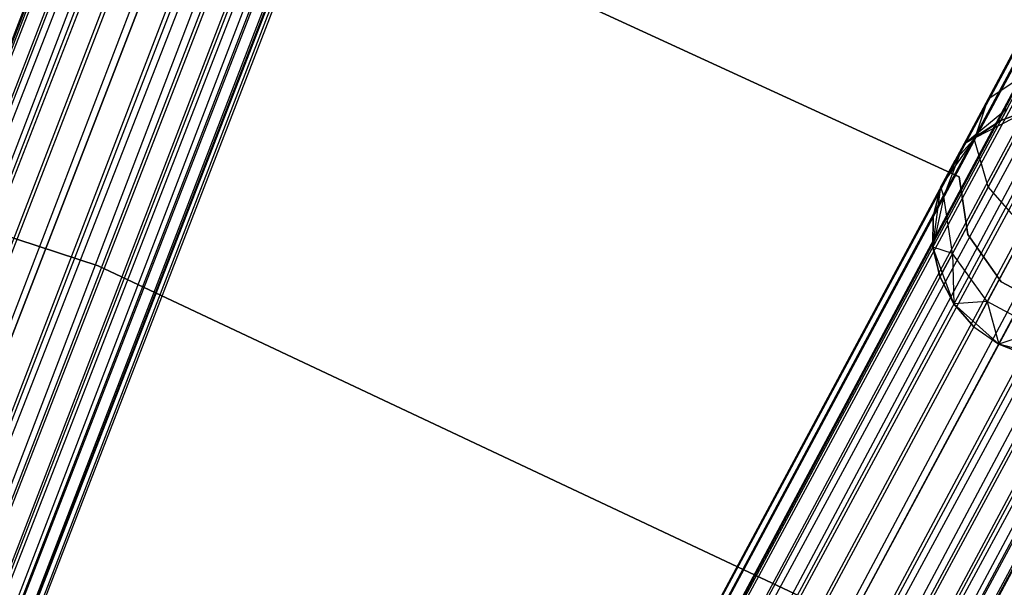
# Model space of a CAD drawing. Extents: x -189 to 189, y -189 to 189.
# Tile 295 of 338: x 20.37 to 28.16, y 50.39 to 54.88. Entities that reach past the tile are written whole.
import ezdxf

# ---------------------------------------------------------------- set-up
doc = ezdxf.new("R2010")
doc.units = 0
doc.header["$LTSCALE"] = 25.4
doc.layers.get('0').update_dxf_attribs({"linetype": 'CONTINUOUS'})

# ---------------------------------------------------------------- blocks, each defined once
blk = doc.blocks.new('NL2500012474_STL')
at = {"color": 0}
for p, q in [((206.1557, 40.6176, 176.9319), (251.2399, 157.4633, 177.3795)), ((206.1557, 40.6176, 176.9319), (251.2399, 157.4633, 177.3795)), ((251.2937, 157.4424, 177.8546), (206.1557, 40.6176, 178.0681)), ((251.2937, 157.4424, 177.8546), (206.1557, 40.6176, 178.0681)), ((206.1557, 40.6176, 176.9319), (251.3982, 157.4019, 176.9319)), ((206.1557, 40.6176, 176.9319), (251.3982, 157.4019, 176.9319)), ((206.3047, 40.5598, 176.7515), (251.3982, 157.4019, 176.9319)), ((206.3047, 40.5598, 176.7515), (251.3982, 157.4019, 176.9319)), ((206.4897, 40.4882, 176.6146), (251.3982, 157.4019, 176.9319)), ((206.4897, 40.4882, 176.6146), (251.3982, 157.4019, 176.9319)), ((251.5472, 157.3442, 178.2485), (206.1557, 40.6176, 178.0681)), ((251.5472, 157.3442, 178.2485), (206.1557, 40.6176, 178.0681)), ((251.5472, 157.3442, 178.2485), (206.3047, 40.5598, 178.2485)), ((251.5472, 157.3442, 178.2485), (206.3047, 40.5598, 178.2485)), ((251.7323, 157.2725, 176.6146), (206.4897, 40.4882, 176.6146)), ((251.7323, 157.2725, 176.6146), (206.4897, 40.4882, 176.6146)), ((206.6999, 40.4067, 176.5291), (251.7323, 157.2725, 176.6146)), ((206.6999, 40.4067, 176.5291), (251.7323, 157.2725, 176.6146)), ((206.9231, 40.3203, 176.5), (251.7323, 157.2725, 176.6146)), ((206.9231, 40.3203, 176.5), (251.7323, 157.2725, 176.6146)), ((251.9424, 157.1911, 178.4709), (206.3047, 40.5598, 178.2485)), ((251.9424, 157.1911, 178.4709), (206.3047, 40.5598, 178.2485)), ((251.9424, 157.1911, 178.4709), (206.4897, 40.4882, 178.3855)), ((251.9424, 157.1911, 178.4709), (206.4897, 40.4882, 178.3855)), ((251.9424, 157.1911, 178.4709), (206.6999, 40.4067, 178.4709)), ((251.9424, 157.1911, 178.4709), (206.6999, 40.4067, 178.4709)), ((252.1656, 157.1047, 178.5), (206.9231, 40.3203, 178.5)), ((252.1656, 157.1047, 178.5), (206.9231, 40.3203, 178.5)), ((206.9231, 40.3203, 176.5), (252.1656, 157.1047, 176.5)), ((206.9231, 40.3203, 176.5), (252.1656, 157.1047, 176.5)), ((207.1462, 40.2338, 176.5291), (252.1656, 157.1047, 176.5)), ((207.1462, 40.2338, 176.5291), (252.1656, 157.1047, 176.5)), ((207.3564, 40.1524, 176.6146), (252.1656, 157.1047, 176.5)), ((207.3564, 40.1524, 176.6146), (252.1656, 157.1047, 176.5)), ((252.3887, 157.0182, 178.4709), (207.1462, 40.2338, 178.4709)), ((252.3887, 157.0182, 178.4709), (207.1462, 40.2338, 178.4709)), ((252.5989, 156.9368, 176.6146), (207.3564, 40.1524, 176.6146)), ((252.5989, 156.9368, 176.6146), (207.3564, 40.1524, 176.6146)), ((252.5989, 156.9368, 176.6146), (207.5414, 40.0808, 176.7515)), ((252.5989, 156.9368, 176.6146), (207.5414, 40.0808, 176.7515)), ((252.5989, 156.9368, 176.6146), (207.6905, 40.023, 176.9319)), ((252.5989, 156.9368, 176.6146), (207.6905, 40.023, 176.9319)), ((252.7839, 156.8651, 178.2485), (207.1462, 40.2338, 178.4709)), ((252.7839, 156.8651, 178.2485), (207.1462, 40.2338, 178.4709)), ((252.7839, 156.8651, 178.2485), (207.3564, 40.1524, 178.3855)), ((252.7839, 156.8651, 178.2485), (207.3564, 40.1524, 178.3855)), ((252.7839, 156.8651, 178.2485), (207.5414, 40.0808, 178.2485)), ((252.7839, 156.8651, 178.2485), (207.5414, 40.0808, 178.2485)), ((253.0375, 156.7669, 177.8546), (207.5414, 40.0808, 178.2485)), ((253.0375, 156.7669, 177.8546), (207.5414, 40.0808, 178.2485)), ((252.933, 156.8074, 176.9319), (207.6905, 40.023, 176.9319)), ((252.933, 156.8074, 176.9319), (207.6905, 40.023, 176.9319)), ((253.0375, 156.7669, 177.8546), (207.6905, 40.023, 178.0681)), ((253.0375, 156.7669, 177.8546), (207.6905, 40.023, 178.0681)), ((252.933, 156.8074, 176.9319), (207.795, 39.9825, 177.1454)), ((252.933, 156.8074, 176.9319), (207.795, 39.9825, 177.1454)), ((253.0375, 156.7669, 177.8546), (207.795, 39.9825, 177.8546)), ((253.0375, 156.7669, 177.8546), (207.795, 39.9825, 177.8546)), ((253.0913, 156.746, 177.3795), (207.795, 39.9825, 177.8546)), ((253.0913, 156.746, 177.3795), (207.795, 39.9825, 177.8546)), ((252.933, 156.8074, 176.9319), (207.8488, 39.9617, 177.3795)), ((252.933, 156.8074, 176.9319), (207.8488, 39.9617, 177.3795)), ((253.0913, 156.746, 177.3795), (207.8488, 39.9617, 177.3795)), ((253.0913, 156.746, 177.3795), (207.8488, 39.9617, 177.6205)), ((253.0913, 156.746, 177.3795), (207.8488, 39.9617, 177.3795)), ((253.0913, 156.746, 177.3795), (207.8488, 39.9617, 177.6205)), ((270.1369, 148.9059, 177.3795), (210.8859, 38.5665, 177.6205)), ((270.1369, 148.9059, 177.3795), (210.8859, 38.5665, 177.3795)), ((270.1369, 148.9059, 177.3795), (210.8859, 38.5665, 177.6205)), ((270.1369, 148.9059, 177.3795), (210.8859, 38.5665, 177.3795)), ((270.1877, 148.8786, 177.8546), (210.8859, 38.5665, 177.6205)), ((270.1877, 148.8786, 177.8546), (210.8859, 38.5665, 177.6205)), ((210.9367, 38.5392, 177.1454), (270.1369, 148.9059, 177.3795)), ((210.9367, 38.5392, 177.1454), (270.1369, 148.9059, 177.3795)), ((270.1877, 148.8786, 177.8546), (210.9367, 38.5392, 177.8546)), ((270.1877, 148.8786, 177.8546), (210.9367, 38.5392, 177.8546)), ((211.0354, 38.4862, 176.9319), (270.1369, 148.9059, 177.3795)), ((211.0354, 38.4862, 176.9319), (270.1369, 148.9059, 177.3795)), ((270.1877, 148.8786, 177.8546), (211.0354, 38.4862, 178.0681)), ((270.1877, 148.8786, 177.8546), (211.0354, 38.4862, 178.0681)), ((211.0354, 38.4862, 176.9319), (270.2864, 148.8256, 176.9319)), ((211.0354, 38.4862, 176.9319), (270.2864, 148.8256, 176.9319)), ((211.1762, 38.4106, 176.7515), (270.2864, 148.8256, 176.9319)), ((211.1762, 38.4106, 176.7515), (270.2864, 148.8256, 176.9319)), ((211.351, 38.3167, 176.6146), (270.2864, 148.8256, 176.9319)), ((211.351, 38.3167, 176.6146), (270.2864, 148.8256, 176.9319)), ((270.4272, 148.75, 178.2485), (211.0354, 38.4862, 178.0681)), ((270.4272, 148.75, 178.2485), (211.0354, 38.4862, 178.0681)), ((270.4272, 148.75, 178.2485), (211.1762, 38.4106, 178.2485)), ((270.4272, 148.75, 178.2485), (211.1762, 38.4106, 178.2485)), ((270.602, 148.6561, 176.6146), (211.351, 38.3167, 176.6146)), ((270.602, 148.6561, 176.6146), (211.351, 38.3167, 176.6146)), ((211.5496, 38.2101, 176.5291), (270.602, 148.6561, 176.6146)), ((211.5496, 38.2101, 176.5291), (270.602, 148.6561, 176.6146)), ((211.7605, 38.0969, 176.5), (270.602, 148.6561, 176.6146)), ((211.7605, 38.0969, 176.5), (270.602, 148.6561, 176.6146)), ((270.8006, 148.5495, 178.4709), (211.1762, 38.4106, 178.2485)), ((270.8006, 148.5495, 178.4709), (211.1762, 38.4106, 178.2485)), ((270.8006, 148.5495, 178.4709), (211.351, 38.3167, 178.3855)), ((270.8006, 148.5495, 178.4709), (211.351, 38.3167, 178.3855)), ((270.8006, 148.5495, 178.4709), (211.5496, 38.2101, 178.4709)), ((270.8006, 148.5495, 178.4709), (211.5496, 38.2101, 178.4709)), ((271.0115, 148.4363, 178.5), (211.7605, 38.0969, 178.5)), ((271.0115, 148.4363, 178.5), (211.7605, 38.0969, 178.5)), ((211.7605, 38.0969, 176.5), (271.0115, 148.4363, 176.5)), ((211.7605, 38.0969, 176.5), (271.0115, 148.4363, 176.5)), ((211.9713, 37.9836, 176.5291), (271.0115, 148.4363, 176.5)), ((211.9713, 37.9836, 176.5291), (271.0115, 148.4363, 176.5)), ((212.1699, 37.877, 176.6146), (271.0115, 148.4363, 176.5)), ((212.1699, 37.877, 176.6146), (271.0115, 148.4363, 176.5)), ((271.2223, 148.3231, 178.4709), (211.9713, 37.9836, 178.4709)), ((271.2223, 148.3231, 178.4709), (211.9713, 37.9836, 178.4709)), ((271.4209, 148.2164, 176.6146), (212.1699, 37.877, 176.6146)), ((271.4209, 148.2164, 176.6146), (212.1699, 37.877, 176.6146)), ((271.4209, 148.2164, 176.6146), (212.3447, 37.7831, 176.7515)), ((271.4209, 148.2164, 176.6146), (212.3447, 37.7831, 176.7515)), ((271.4209, 148.2164, 176.6146), (212.4855, 37.7075, 176.9319)), ((271.4209, 148.2164, 176.6146), (212.4855, 37.7075, 176.9319)), ((271.5957, 148.1226, 178.2485), (211.9713, 37.9836, 178.4709)), ((271.5957, 148.1226, 178.2485), (211.9713, 37.9836, 178.4709)), ((271.5957, 148.1226, 178.2485), (212.1699, 37.877, 178.3855)), ((271.5957, 148.1226, 178.2485), (212.1699, 37.877, 178.3855)), ((271.5957, 148.1226, 178.2485), (212.3447, 37.7831, 178.2485)), ((271.5957, 148.1226, 178.2485), (212.3447, 37.7831, 178.2485)), ((271.7365, 148.0469, 176.9319), (212.4855, 37.7075, 176.9319)), ((271.7365, 148.0469, 176.9319), (212.4855, 37.7075, 176.9319)), ((271.7365, 148.0469, 176.9319), (212.5842, 37.6545, 177.1454)), ((271.7365, 148.0469, 176.9319), (212.5842, 37.6545, 177.1454)), ((271.8352, 147.9939, 177.8546), (212.3447, 37.7831, 178.2485)), ((271.8352, 147.9939, 177.8546), (212.3447, 37.7831, 178.2485)), ((271.8352, 147.9939, 177.8546), (212.4855, 37.7075, 178.0681)), ((271.8352, 147.9939, 177.8546), (212.4855, 37.7075, 178.0681)), ((271.8352, 147.9939, 177.8546), (212.5842, 37.6545, 177.8546)), ((271.8352, 147.9939, 177.8546), (212.5842, 37.6545, 177.8546)), ((271.886, 147.9666, 177.3795), (212.5842, 37.6545, 177.8546)), ((271.886, 147.9666, 177.3795), (212.5842, 37.6545, 177.8546)), ((214.0107, 56.04, 22), (219.1112, 53.6936, 22)), ((219.1112, 53.6936, 20), (214.0107, 56.04, 20)), ((219.1112, 53.6936, 20), (214.0107, 56.04, 20)), ((214.0107, 56.04, 22), (219.1112, 53.6936, 22)), ((212.3002, 52.9911, 20), (205.4924, 55.2031, 20)), ((205.4924, 55.2031, 22), (212.3002, 52.9911, 22)), ((205.4924, 55.2031, 22), (212.3002, 52.9911, 22)), ((212.3002, 52.9911, 20), (205.4924, 55.2031, 20)), ((219.629, 54.8483, 27.2364), (219.3405, 54.3111, 26.829)), ((219.629, 54.8483, 27.2364), (219.3405, 54.3111, 26.829)), ((219.5938, 54.6608, 27.6754), (219.2324, 53.9878, 27.165)), ((219.5938, 54.6608, 27.6754), (219.2324, 53.9878, 27.165)), ((219.3405, 54.3111, 26.829), (219.6398, 54.5096, 26.5125)), ((219.3405, 54.3111, 26.829), (219.6398, 54.5096, 26.5125)), ((219.762, 54.3994, 28.0393), (219.3402, 53.6138, 27.4435)), ((219.762, 54.3994, 28.0393), (219.3402, 53.6138, 27.4435)), ((219.3405, 54.3111, 26.829), (219.1478, 53.9521, 26.2192)), ((219.3405, 54.3111, 26.829), (219.1478, 53.9521, 26.2192)), ((219.2324, 53.9878, 27.165), (219.3405, 54.3111, 26.829)), ((219.2324, 53.9878, 27.165), (219.3405, 54.3111, 26.829)), ((219.1478, 53.9521, 26.2192), (219.4929, 54.2361, 26.048)), ((219.1478, 53.9521, 26.2192), (219.4929, 54.2361, 26.048)), ((219.2417, 54.005, 20), (219.6676, 54.2234, 20)), ((219.2417, 54.005, 20), (219.6676, 54.2234, 20)), ((219.4929, 54.2361, 26.048), (219.4413, 54.1401, 25.5)), ((219.4929, 54.2361, 26.048), (219.4413, 54.1401, 25.5)), ((219.6676, 54.2234, 25.5), (219.4413, 54.1401, 25.5)), ((219.4413, 54.1401, 25.5), (219.6676, 54.2234, 20)), ((219.4413, 54.1401, 25.5), (219.6676, 54.2234, 20)), ((219.6676, 54.2234, 25.5), (219.4413, 54.1401, 25.5)), ((219.4413, 54.1401, 25.5), (219.1478, 53.9521, 26.2192)), ((219.4413, 54.1401, 25.5), (219.1478, 53.9521, 26.2192)), ((219.4413, 54.1401, 25.5), (219.2417, 54.005, 25.5)), ((219.2417, 54.005, 20), (219.4413, 54.1401, 25.5)), ((219.4413, 54.1401, 25.5), (219.2417, 54.005, 25.5)), ((219.2417, 54.005, 20), (219.4413, 54.1401, 25.5)), ((218.966, 53.6137, 20), (219.2417, 54.005, 20)), ((218.966, 53.6137, 20), (219.2417, 54.005, 20)), ((219.2324, 53.9878, 27.165), (218.9909, 53.5381, 26.4011)), ((219.2324, 53.9878, 27.165), (218.9909, 53.5381, 26.4011)), ((219.2417, 54.005, 25.5), (219.0801, 53.8261, 25.5)), ((219.0801, 53.8261, 25.5), (219.2417, 54.005, 20)), ((219.0801, 53.8261, 25.5), (219.2417, 54.005, 20)), ((219.2417, 54.005, 25.5), (219.0801, 53.8261, 25.5)), ((219.2417, 54.005, 25.5), (219.1478, 53.9521, 26.2192)), ((219.2417, 54.005, 25.5), (219.1478, 53.9521, 26.2192)), ((219.3402, 53.6138, 27.4435), (219.2324, 53.9878, 27.165)), ((219.3402, 53.6138, 27.4435), (219.2324, 53.9878, 27.165)), ((219.2417, 54.005, 25.5), (219.2417, 54.005, 20)), ((219.2417, 54.005, 25.5), (219.2417, 54.005, 20)), ((219.1478, 53.9521, 26.2192), (218.966, 53.6137, 25.5)), ((219.1478, 53.9521, 26.2192), (218.966, 53.6137, 25.5)), ((218.9909, 53.5381, 26.4011), (219.1478, 53.9521, 26.2192)), ((218.9909, 53.5381, 26.4011), (219.1478, 53.9521, 26.2192)), ((219.1478, 53.9521, 26.2192), (219.0801, 53.8261, 25.5)), ((219.1478, 53.9521, 26.2192), (219.0801, 53.8261, 25.5)), ((218.966, 53.6137, 20), (219.0801, 53.8261, 25.5)), ((218.966, 53.6137, 20), (219.0801, 53.8261, 25.5)), ((219.1112, 53.6936, 22), (219.1112, 53.6936, 20)), ((219.1112, 53.6936, 22), (219.1112, 53.6936, 20)), ((219.1112, 53.6936, 22), (219.1798, 53.2387, 22)), ((219.1798, 53.2387, 20), (219.1112, 53.6936, 20)), ((219.1798, 53.2387, 20), (219.1112, 53.6936, 20)), ((219.1112, 53.6936, 22), (219.1798, 53.2387, 22)), ((218.9039, 53.1391, 20), (218.966, 53.6137, 20)), ((218.9039, 53.1391, 20), (218.966, 53.6137, 20)), ((218.966, 53.6137, 25.5), (218.9061, 53.3802, 25.5)), ((218.9061, 53.3802, 25.5), (218.966, 53.6137, 20)), ((218.9061, 53.3802, 25.5), (218.966, 53.6137, 20)), ((218.966, 53.6137, 25.5), (218.9061, 53.3802, 25.5)), ((218.9909, 53.5381, 26.4011), (218.966, 53.6137, 25.5)), ((218.9909, 53.5381, 26.4011), (218.966, 53.6137, 25.5)), ((218.966, 53.6137, 25.5), (218.966, 53.6137, 20)), ((218.966, 53.6137, 25.5), (218.966, 53.6137, 20)), ((219.3402, 53.6138, 27.4435), (219.0583, 53.0889, 26.5518)), ((219.3402, 53.6138, 27.4435), (219.0583, 53.0889, 26.5518)), ((219.6391, 53.2747, 27.6008), (219.3402, 53.6138, 27.4435)), ((219.6391, 53.2747, 27.6008), (219.3402, 53.6138, 27.4435)), ((218.9909, 53.5381, 26.4011), (218.9039, 53.1391, 25.5)), ((218.9909, 53.5381, 26.4011), (218.9039, 53.1391, 25.5)), ((218.9909, 53.5381, 26.4011), (218.9061, 53.3802, 25.5)), ((218.9909, 53.5381, 26.4011), (218.9061, 53.3802, 25.5)), ((219.0583, 53.0889, 26.5518), (218.9909, 53.5381, 26.4011)), ((219.0583, 53.0889, 26.5518), (218.9909, 53.5381, 26.4011)), ((218.9061, 53.3802, 25.5), (218.9039, 53.1391, 25.5)), ((218.9039, 53.1391, 20), (218.9061, 53.3802, 25.5)), ((218.9061, 53.3802, 25.5), (218.9039, 53.1391, 25.5)), ((218.9039, 53.1391, 20), (218.9061, 53.3802, 25.5)), ((219.1798, 53.2387, 22), (219.1798, 53.2387, 20)), ((219.1798, 53.2387, 22), (219.1798, 53.2387, 20)), ((219.1798, 53.2387, 22), (219.4448, 52.8627, 22)), ((219.4448, 52.8627, 20), (219.1798, 53.2387, 20)), ((219.4448, 52.8627, 20), (219.1798, 53.2387, 20)), ((219.1798, 53.2387, 22), (219.4448, 52.8627, 22)), ((219.6391, 53.2747, 27.6008), (219.3345, 52.7073, 26.6369)), ((219.6391, 53.2747, 27.6008), (219.3345, 52.7073, 26.6369)), ((219.0693, 52.69, 20), (218.9039, 53.1391, 20)), ((219.0583, 53.0889, 26.5518), (218.9039, 53.1391, 25.5)), ((218.9039, 53.1391, 25.5), (218.9593, 52.9045, 25.5)), ((219.0583, 53.0889, 26.5518), (218.9039, 53.1391, 25.5)), ((218.9593, 52.9045, 25.5), (218.9039, 53.1391, 20)), ((219.0693, 52.69, 20), (218.9039, 53.1391, 20)), ((218.9593, 52.9045, 25.5), (218.9039, 53.1391, 20)), ((218.9039, 53.1391, 25.5), (218.9593, 52.9045, 25.5)), ((218.9039, 53.1391, 25.5), (218.9039, 53.1391, 20)), ((218.9039, 53.1391, 25.5), (218.9039, 53.1391, 20)), ((219.0583, 53.0889, 26.5518), (218.9593, 52.9045, 25.5)), ((219.0583, 53.0889, 26.5518), (218.9593, 52.9045, 25.5)), ((219.3345, 52.7073, 26.6369), (219.0583, 53.0889, 26.5518)), ((219.0583, 53.0889, 26.5518), (219.0693, 52.69, 25.5)), ((219.0583, 53.0889, 26.5518), (219.0693, 52.69, 25.5)), ((219.3345, 52.7073, 26.6369), (219.0583, 53.0889, 26.5518)), ((218.7771, 49.9434, 20), (212.3002, 52.9911, 20)), ((212.3002, 52.9911, 22), (218.7771, 49.9434, 22)), ((212.3002, 52.9911, 22), (218.7771, 49.9434, 22)), ((212.3002, 52.9911, 22), (212.3002, 52.9911, 20)), ((218.7771, 49.9434, 20), (212.3002, 52.9911, 20)), ((212.3002, 52.9911, 22), (212.3002, 52.9911, 20)), ((218.9593, 52.9045, 25.5), (219.0693, 52.69, 25.5)), ((219.0693, 52.69, 20), (218.9593, 52.9045, 25.5)), ((218.9593, 52.9045, 25.5), (219.0693, 52.69, 25.5)), ((219.0693, 52.69, 20), (218.9593, 52.9045, 25.5)), ((219.4448, 52.8627, 22), (219.4448, 52.8627, 20)), ((219.4448, 52.8627, 22), (219.4448, 52.8627, 20)), ((219.4448, 52.8627, 22), (219.8501, 52.645, 22)), ((219.8501, 52.645, 20), (219.4448, 52.8627, 20)), ((219.8501, 52.645, 20), (219.4448, 52.8627, 20)), ((219.4448, 52.8627, 22), (219.8501, 52.645, 22)), ((219.3345, 52.7073, 26.6369), (219.0693, 52.69, 25.5)), ((219.3345, 52.7073, 26.6369), (219.0693, 52.69, 25.5)), ((219.4246, 52.3693, 20), (219.0693, 52.69, 20)), ((219.0693, 52.69, 25.5), (219.2275, 52.5081, 25.5)), ((219.2275, 52.5081, 25.5), (219.0693, 52.69, 20)), ((219.4246, 52.3693, 20), (219.0693, 52.69, 20)), ((219.2275, 52.5081, 25.5), (219.0693, 52.69, 20)), ((219.0693, 52.69, 25.5), (219.2275, 52.5081, 25.5)), ((219.0693, 52.69, 25.5), (219.0693, 52.69, 20)), ((219.0693, 52.69, 25.5), (219.0693, 52.69, 20)), ((219.3345, 52.7073, 26.6369), (219.2275, 52.5081, 25.5)), ((219.3345, 52.7073, 26.6369), (219.2275, 52.5081, 25.5)), ((219.7561, 52.4809, 26.6369), (219.3345, 52.7073, 26.6369)), ((219.3345, 52.7073, 26.6369), (219.4246, 52.3693, 25.5)), ((219.3345, 52.7073, 26.6369), (219.4246, 52.3693, 25.5)), ((219.7561, 52.4809, 26.6369), (219.3345, 52.7073, 26.6369)), ((219.2275, 52.5081, 25.5), (219.4246, 52.3693, 25.5)), ((219.2275, 52.5081, 25.5), (219.4246, 52.3693, 25.5)), ((219.2275, 52.5081, 25.5), (219.4246, 52.3693, 20)), ((219.2275, 52.5081, 25.5), (219.4246, 52.3693, 20)), ((219.7561, 52.4809, 26.6369), (219.4246, 52.3693, 25.5)), ((219.7561, 52.4809, 26.6369), (219.4246, 52.3693, 25.5)), ((219.8882, 52.2503, 20), (219.4246, 52.3693, 20)), ((219.4246, 52.3693, 25.5), (219.6492, 52.2816, 25.5)), ((219.8882, 52.2503, 20), (219.4246, 52.3693, 20)), ((219.6492, 52.2816, 25.5), (219.4246, 52.3693, 20)), ((219.4246, 52.3693, 25.5), (219.6492, 52.2816, 25.5)), ((219.4246, 52.3693, 25.5), (219.4246, 52.3693, 20)), ((219.6492, 52.2816, 25.5), (219.4246, 52.3693, 20)), ((219.4246, 52.3693, 25.5), (219.4246, 52.3693, 20))]:
    blk.add_line(p, q, dxfattribs=at)

msp = doc.modelspace()

# ---------------------------------------------------------------- block references
at = {"color": 0}
msp.add_blockref('NL2500012474_STL', (-191.3111, -0.0584, -1716.743), dxfattribs=at)

doc.saveas('drawing.dxf')
